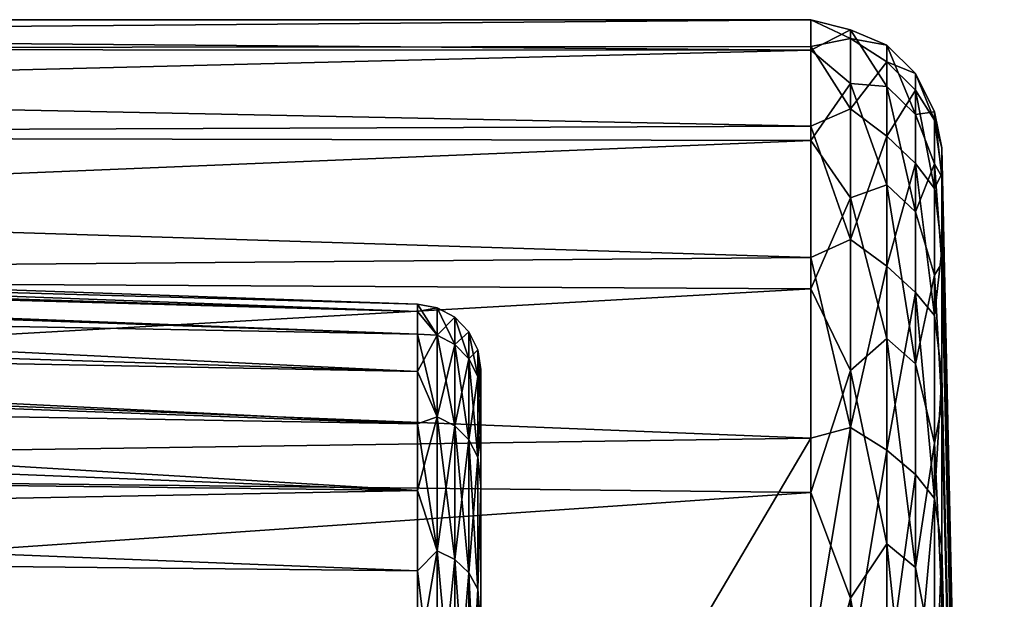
# Model space of a CAD drawing. Header units: millimetres. Extents: x -223 to 138, y -45 to 391.
# Tile 363 of 364: x 130.58 to 138.1, y 18.32 to 22.75. Entities that reach past the tile are written whole.
import ezdxf

# ---------------------------------------------------------------- set-up
doc = ezdxf.new("R2010")
doc.units = ezdxf.units.MM
doc.header["$LTSCALE"] = 65.185185
for name, color, linetype in [('453', 7, 'CONTINUOUS'), ('454', 7, 'CONTINUOUS'), ('457', 7, 'CONTINUOUS'), ('458', 7, 'CONTINUOUS'), ('461', 7, 'CONTINUOUS'), ('462', 7, 'CONTINUOUS'), ('464', 7, 'CONTINUOUS'), ('490', 7, 'CONTINUOUS'), ('491', 7, 'CONTINUOUS'), ('522', 7, 'CONTINUOUS')]:
    doc.layers.add(name, color=color, linetype=linetype)

msp = doc.modelspace()

# ---------------------------------------------------------------- linework, layer by layer
at = {"layer": '453', "color": 7, "linetype": 'CONTINUOUS', "true_color": 0xaaaaaa}
for points in [[(108.1, 22.75), (108.1, 22.5184, 3.2376), (136.6217, 22.75, 0), (108.1, 22.75)], [(136.6217, 22.75, 0), (108.1, 22.5184, 3.2376), (136.6217, 22.5457, 3.0417), (136.6217, 22.75, 0)], [(136.6217, 22.5457, 3.0417), (108.1, 22.5184, 3.2376), (136.6217, 21.9367, 6.0287), (136.6217, 22.5457, 3.0417)], [(108.1, 22.5184, 3.2376), (108.1, 21.8285, 6.4093), (136.6217, 21.9367, 6.0287), (108.1, 22.5184, 3.2376)], [(136.6217, 21.9367, 6.0287), (108.1, 21.8285, 6.4093), (136.6217, 20.9337, 8.9076), (136.6217, 21.9367, 6.0287)], [(108.1, 21.8285, 6.4093), (108.1, 20.6941, 9.4508), (136.6217, 20.9337, 8.9076), (108.1, 21.8285, 6.4093)], [(136.6217, 20.9337, 8.9076), (108.1, 20.6941, 9.4508), (136.6217, 19.5548, 11.6264), (136.6217, 20.9337, 8.9076)], [(108.1, 20.6941, 9.4508), (108.1, 19.1385, 12.2996), (136.6217, 19.5548, 11.6264), (108.1, 20.6941, 9.4508)], [(108.1, 19.1385, 12.2996), (135.6, 17.8247, 14.1365), (136.6217, 19.5548, 11.6264), (108.1, 19.1385, 12.2996)], [(135.6, 17.8247, 14.1365), (136.6217, 17.8247, 14.1365), (136.6217, 19.5548, 11.6264), (135.6, 17.8247, 14.1365)], [(108.1, 17.1934, 14.898), (135.6, 17.8247, 14.1365), (108.1, 19.1385, 12.2996), (108.1, 17.1934, 14.898)]]:
    msp.add_3dface(points, dxfattribs=at)
at = {"layer": '454', "color": 7, "linetype": 'CONTINUOUS', "true_color": 0xaaaaaa}
for points in [[(137.6215, 21.772, 0), (137.6215, 21.5765, 2.9109), (138.1, 0, 0), (137.6215, 21.772, 0)], [(137.6215, 21.5765, 2.9109), (137.6215, 20.9936, 5.7696), (138.1, 0, 0), (137.6215, 21.5765, 2.9109)], [(137.6215, 20.9936, 5.7696), (137.6215, 20.0337, 8.5246), (138.1, 0, 0), (137.6215, 20.9936, 5.7696)], [(137.6215, 20.0337, 8.5246), (137.6215, 18.7141, 11.1266), (138.1, 0, 0), (137.6215, 20.0337, 8.5246)], [(137.6215, 18.7141, 11.1266), (137.6215, 17.0585, 13.5288), (138.1, 0, 0), (137.6215, 18.7141, 11.1266)]]:
    msp.add_3dface(points, dxfattribs=at)
at = {"layer": '457', "color": 7, "linetype": 'CONTINUOUS', "true_color": 0xaaaaaa}
for points in [[(134.1, 19.8567, 2.9791), (134.1, 20.079, 0), (134.1, 8.6164, 1.656), (134.1, 19.8567, 2.9791)], [(134.1, 20.079, 0), (134.1, 19.8567, -2.9791), (134.1, 8.6349, -1.5567), (134.1, 20.079, 0)], [(134.1, 8.6164, 1.656), (134.1, 20.079, 0), (134.1, 8.774, 0.0505), (134.1, 8.6164, 1.656)], [(134.1, 8.774, 0.0505), (134.1, 20.079, 0), (134.1, 8.6349, -1.5567), (134.1, 8.774, 0.0505)], [(134.1, 19.5785, 4.4551), (134.1, 19.8567, 2.9791), (134.1, 8.1676, 3.2056), (134.1, 19.5785, 4.4551)], [(134.1, 8.1676, 3.2056), (134.1, 19.8567, 2.9791), (134.1, 8.6164, 1.656), (134.1, 8.1676, 3.2056)], [(134.1, 19.8567, -2.9791), (134.1, 19.5785, -4.4551), (134.1, 8.2039, -3.1114), (134.1, 19.8567, -2.9791)], [(134.1, 8.6349, -1.5567), (134.1, 19.8567, -2.9791), (134.1, 8.2039, -3.1114), (134.1, 8.6349, -1.5567)], [(134.1, 19.1903, 5.9074), (134.1, 19.5785, 4.4551), (134.1, 7.4426, 4.6468), (134.1, 19.1903, 5.9074)], [(134.1, 7.4426, 4.6468), (134.1, 19.5785, 4.4551), (134.1, 8.1676, 3.2056), (134.1, 7.4426, 4.6468)], [(134.1, 19.5785, -4.4551), (134.1, 19.1903, -5.9074), (134.1, 7.4957, -4.5607), (134.1, 19.5785, -4.4551)], [(134.1, 8.2039, -3.1114), (134.1, 19.5785, -4.4551), (134.1, 7.4957, -4.5607), (134.1, 8.2039, -3.1114)], [(134.1, 18.0951, 8.7023), (134.1, 19.1903, 5.9074), (134.1, 2.3925, 8.4416), (134.1, 18.0951, 8.7023)], [(134.1, 2.3925, 8.4416), (134.1, 19.1903, 5.9074), (134.1, 3.8976, 7.8609), (134.1, 2.3925, 8.4416)], [(134.1, 3.8976, 7.8609), (134.1, 19.1903, 5.9074), (134.1, 5.271, 7.0144), (134.1, 3.8976, 7.8609)], [(134.1, 5.271, 7.0144), (134.1, 19.1903, 5.9074), (134.1, 6.4661, 5.9308), (134.1, 5.271, 7.0144)], [(134.1, 6.4661, 5.9308), (134.1, 19.1903, 5.9074), (134.1, 7.4426, 4.6468), (134.1, 6.4661, 5.9308)], [(134.1, 19.1903, -5.9074), (134.1, 18.0951, -8.7023), (134.1, 5.3511, -6.9535), (134.1, 19.1903, -5.9074)], [(134.1, 7.4957, -4.5607), (134.1, 19.1903, -5.9074), (134.1, 6.5341, -5.8558), (134.1, 7.4957, -4.5607)], [(134.1, 6.5341, -5.8558), (134.1, 19.1903, -5.9074), (134.1, 5.3511, -6.9535), (134.1, 6.5341, -5.8558)]]:
    msp.add_3dface(points, dxfattribs=at)
at = {"layer": '458', "color": 7, "linetype": 'CONTINUOUS', "true_color": 0xaaaaaa}
for points in [[(133.6174, 20.5787, 0), (133.6174, 20.5211, 1.5378), (111.529, 21.35), (133.6174, 20.5787, 0)], [(111.529, 21.35), (133.6174, 20.5211, 1.5378), (111.529, 21.1327, 3.0383), (111.529, 21.35)], [(133.6174, 20.3488, 3.0671), (133.6174, 20.0627, 4.5792), (111.529, 21.1327, 3.0383), (133.6174, 20.3488, 3.0671)], [(111.529, 21.1327, 3.0383), (133.6174, 20.0627, 4.5792), (111.529, 20.4852, 6.0149), (111.529, 21.1327, 3.0383)], [(133.6174, 20.5211, 1.5378), (133.6174, 20.3488, 3.0671), (111.529, 21.1327, 3.0383), (133.6174, 20.5211, 1.5378)], [(133.6174, 19.6644, 6.0657), (133.6174, 19.1561, 7.5182), (111.529, 20.4852, 6.0149), (133.6174, 19.6644, 6.0657)], [(111.529, 20.4852, 6.0149), (133.6174, 19.1561, 7.5182), (111.529, 19.4206, 8.8691), (111.529, 20.4852, 6.0149)], [(133.6174, 20.0627, 4.5792), (133.6174, 19.6644, 6.0657), (111.529, 20.4852, 6.0149), (133.6174, 20.0627, 4.5792)], [(133.6174, 18.5407, 8.9287), (133.6174, 17.8216, 10.2893), (111.529, 19.4206, 8.8691), (133.6174, 18.5407, 8.9287)], [(111.529, 19.4206, 8.8691), (133.6174, 17.8216, 10.2893), (111.529, 17.9607, 11.5428), (111.529, 19.4206, 8.8691)], [(133.6174, 19.1561, 7.5182), (133.6174, 18.5407, 8.9287), (111.529, 19.4206, 8.8691), (133.6174, 19.1561, 7.5182)]]:
    msp.add_3dface(points, dxfattribs=at)
at = {"layer": '461', "color": 7, "linetype": 'CONTINUOUS', "true_color": 0xaaaaaa}
for points in [[(108.1, 22.75), (136.6217, 22.75, 0), (136.6217, 22.5184, -3.2377), (108.1, 22.75)], [(109.5689, 22.5309, -3.1501), (108.1, 22.75), (136.6217, 22.5184, -3.2377), (109.5689, 22.5309, -3.1501)], [(111.0034, 21.8814, -6.2264), (109.5689, 22.5309, -3.1501), (136.6217, 22.5184, -3.2377), (111.0034, 21.8814, -6.2264)], [(136.6217, 21.8285, -6.4094), (111.0034, 21.8814, -6.2264), (136.6217, 22.5184, -3.2377), (136.6217, 21.8285, -6.4094)], [(112.3716, 20.8242, -9.1605), (111.0034, 21.8814, -6.2264), (136.6217, 21.8285, -6.4094), (112.3716, 20.8242, -9.1605)], [(136.6217, 20.6941, -9.4507), (112.3716, 20.8242, -9.1605), (136.6217, 21.8285, -6.4094), (136.6217, 20.6941, -9.4507)], [(113.6455, 19.3942, -11.8923), (112.3716, 20.8242, -9.1605), (136.6217, 20.6941, -9.4507), (113.6455, 19.3942, -11.8923)], [(136.6217, 19.1385, -12.2996), (113.6455, 19.3942, -11.8923), (136.6217, 20.6941, -9.4507), (136.6217, 19.1385, -12.2996)], [(114.8023, 17.6345, -14.3732), (113.6455, 19.3942, -11.8923), (136.6217, 19.1385, -12.2996), (114.8023, 17.6345, -14.3732)], [(136.6217, 17.1933, -14.8981), (114.8023, 17.6345, -14.3732), (136.6217, 19.1385, -12.2996), (136.6217, 17.1933, -14.8981)]]:
    msp.add_3dface(points, dxfattribs=at)
at = {"layer": '462', "color": 7, "linetype": 'CONTINUOUS', "true_color": 0xaaaaaa}
for points in [[(137.6215, 21.772, 0), (138.1, 0, 0), (137.6215, 21.5504, -3.0985), (137.6215, 21.772, 0)], [(137.6215, 21.5504, -3.0985), (138.1, 0, 0), (137.6215, 20.8901, -6.1339), (137.6215, 21.5504, -3.0985)], [(137.6215, 20.8901, -6.1339), (138.1, 0, 0), (137.6215, 19.8045, -9.0444), (137.6215, 20.8901, -6.1339)], [(137.6215, 19.8045, -9.0444), (138.1, 0, 0), (137.6215, 18.3157, -11.7708), (137.6215, 19.8045, -9.0444)]]:
    msp.add_3dface(points, dxfattribs=at)
at = {"layer": '464', "color": 7, "linetype": 'CONTINUOUS', "true_color": 0xaaaaaa}
for points in [[(133.6174, 20.5787, 0), (111.529, 21.35), (111.529, 21.2035, -2.4967), (133.6174, 20.5787, 0)], [(133.6174, 20.5787, 0), (111.529, 21.2035, -2.4967), (133.6174, 20.5211, -1.5378), (133.6174, 20.5787, 0)], [(111.529, 21.2035, -2.4967), (111.529, 20.7661, -4.9592), (133.6174, 20.3488, -3.0671), (111.529, 21.2035, -2.4967)], [(133.6174, 20.5211, -1.5378), (111.529, 21.2035, -2.4967), (133.6174, 20.3488, -3.0671), (133.6174, 20.5211, -1.5378)], [(111.529, 20.7661, -4.9592), (111.529, 20.0436, -7.3535), (133.6174, 19.6644, -6.0657), (111.529, 20.7661, -4.9592)], [(133.6174, 20.3488, -3.0671), (111.529, 20.7661, -4.9592), (133.6174, 20.0627, -4.5792), (133.6174, 20.3488, -3.0671)], [(133.6174, 20.0627, -4.5792), (111.529, 20.7661, -4.9592), (133.6174, 19.6644, -6.0657), (133.6174, 20.0627, -4.5792)], [(133.6174, 19.6644, -6.0657), (111.529, 20.0436, -7.3535), (133.6174, 19.1561, -7.5182), (133.6174, 19.6644, -6.0657)], [(133.6174, 19.1561, -7.5182), (111.529, 20.0436, -7.3535), (112.8114, 18.7572, -10.1035), (133.6174, 19.1561, -7.5182)], [(133.6174, 18.5407, -8.9287), (133.6174, 19.1561, -7.5182), (112.8114, 18.7572, -10.1035), (133.6174, 18.5407, -8.9287)], [(133.6174, 17.8216, -10.2893), (133.6174, 18.5407, -8.9287), (112.8114, 18.7572, -10.1035), (133.6174, 17.8216, -10.2893)], [(113.9809, 17.1208, -12.6115), (133.6174, 17.8216, -10.2893), (112.8114, 18.7572, -10.1035), (113.9809, 17.1208, -12.6115)]]:
    msp.add_3dface(points, dxfattribs=at)
at = {"layer": '490', "color": 7, "linetype": 'CONTINUOUS', "true_color": 0xaaaaaa}
for points in [[(133.6174, 20.5211, 1.5378), (133.6174, 20.5787, 0), (133.7673, 20.341, 2.9246), (133.6174, 20.5211, 1.5378)], [(133.7673, 20.341, 2.9246), (133.6174, 20.5787, 0), (133.7673, 20.5501, 0), (133.7673, 20.341, 2.9246)], [(133.7673, 20.341, 2.9246), (133.7673, 20.5501, 0), (133.9021, 20.269, 2.9142), (133.7673, 20.341, 2.9246)], [(133.9021, 20.269, 2.9142), (133.7673, 20.5501, 0), (133.9021, 20.4774, 0), (133.9021, 20.269, 2.9142)], [(133.6174, 20.3488, 3.0671), (133.6174, 20.5211, 1.5378), (133.7673, 20.341, 2.9246), (133.6174, 20.3488, 3.0671)], [(133.9021, 20.269, 2.9142), (133.9021, 20.4774, 0), (134.0085, 20.16, 2.8986), (133.9021, 20.269, 2.9142)], [(134.0085, 20.16, 2.8986), (133.9021, 20.4774, 0), (134.0085, 20.3673, 0), (134.0085, 20.16, 2.8986)], [(133.6174, 20.0627, 4.5792), (133.6174, 20.3488, 3.0671), (133.7673, 19.7177, 5.7896), (133.6174, 20.0627, 4.5792)], [(133.7673, 19.7177, 5.7896), (133.6174, 20.3488, 3.0671), (133.7673, 20.341, 2.9246), (133.7673, 19.7177, 5.7896)], [(133.7673, 19.7177, 5.7896), (133.7673, 20.341, 2.9246), (133.9021, 19.6479, 5.7692), (133.7673, 19.7177, 5.7896)], [(133.9021, 19.6479, 5.7692), (133.7673, 20.341, 2.9246), (133.9021, 20.269, 2.9142), (133.9021, 19.6479, 5.7692)], [(134.0085, 20.16, 2.8986), (134.0085, 20.3673, 0), (134.0766, 20.0242, 2.879), (134.0085, 20.16, 2.8986)], [(134.0766, 20.0242, 2.879), (134.0085, 20.3673, 0), (134.0766, 20.2301, 0), (134.0766, 20.0242, 2.879)], [(133.9021, 19.6479, 5.7692), (133.9021, 20.269, 2.9142), (134.0085, 19.5423, 5.7381), (133.9021, 19.6479, 5.7692)], [(134.0085, 19.5423, 5.7381), (133.9021, 20.269, 2.9142), (134.0085, 20.16, 2.8986), (134.0085, 19.5423, 5.7381)], [(134.1, 20.079, 0), (134.1, 19.8567, 2.9791), (134.0766, 20.2301, 0), (134.1, 20.079, 0)], [(134.1, 19.8567, 2.9791), (134.0766, 20.0242, 2.879), (134.0766, 20.2301, 0), (134.1, 19.8567, 2.9791)], [(134.0085, 19.5423, 5.7381), (134.0085, 20.16, 2.8986), (134.0766, 19.4107, 5.6995), (134.0085, 19.5423, 5.7381)], [(134.0766, 19.4107, 5.6995), (134.0085, 20.16, 2.8986), (134.0766, 20.0242, 2.879), (134.0766, 19.4107, 5.6995)], [(133.6174, 19.6644, 6.0657), (133.6174, 20.0627, 4.5792), (133.7673, 19.7177, 5.7896), (133.6174, 19.6644, 6.0657)], [(134.1, 19.8567, 2.9791), (134.1, 19.5785, 4.4551), (134.0766, 20.0242, 2.879), (134.1, 19.8567, 2.9791)], [(134.1, 19.5785, 4.4551), (134.0766, 19.4107, 5.6995), (134.0766, 20.0242, 2.879), (134.1, 19.5785, 4.4551)], [(133.7673, 18.6931, 8.5368), (133.6174, 19.6644, 6.0657), (133.7673, 19.7177, 5.7896), (133.7673, 18.6931, 8.5368)], [(133.7673, 18.6931, 8.5368), (133.7673, 19.7177, 5.7896), (133.9021, 18.6269, 8.5066), (133.7673, 18.6931, 8.5368)], [(133.9021, 18.6269, 8.5066), (133.7673, 19.7177, 5.7896), (133.9021, 19.6479, 5.7692), (133.9021, 18.6269, 8.5066)], [(133.6174, 19.1561, 7.5182), (133.6174, 19.6644, 6.0657), (133.7673, 18.6931, 8.5368), (133.6174, 19.1561, 7.5182)], [(133.9021, 18.6269, 8.5066), (133.9021, 19.6479, 5.7692), (134.0085, 18.5267, 8.4609), (133.9021, 18.6269, 8.5066)], [(134.0085, 18.5267, 8.4609), (133.9021, 19.6479, 5.7692), (134.0085, 19.5423, 5.7381), (134.0085, 18.5267, 8.4609)], [(134.1, 19.5785, 4.4551), (134.1, 19.1903, 5.9074), (134.0766, 19.4107, 5.6995), (134.1, 19.5785, 4.4551)], [(134.0085, 18.5267, 8.4609), (134.0085, 19.5423, 5.7381), (134.0766, 18.402, 8.4039), (134.0085, 18.5267, 8.4609)], [(134.0766, 18.402, 8.4039), (134.0085, 19.5423, 5.7381), (134.0766, 19.4107, 5.6995), (134.0766, 18.402, 8.4039)], [(134.1, 19.1903, 5.9074), (134.0766, 18.402, 8.4039), (134.0766, 19.4107, 5.6995), (134.1, 19.1903, 5.9074)], [(134.1, 19.1903, 5.9074), (134.1, 18.0951, 8.7023), (134.0766, 18.402, 8.4039), (134.1, 19.1903, 5.9074)], [(133.6174, 18.5407, 8.9287), (133.6174, 19.1561, 7.5182), (133.7673, 18.6931, 8.5368), (133.6174, 18.5407, 8.9287)], [(133.7673, 17.2879, 11.1102), (133.6174, 18.5407, 8.9287), (133.7673, 18.6931, 8.5368), (133.7673, 17.2879, 11.1102)], [(133.7673, 17.2879, 11.1102), (133.7673, 18.6931, 8.5368), (133.9021, 17.2267, 11.0709), (133.7673, 17.2879, 11.1102)], [(133.9021, 17.2267, 11.0709), (133.7673, 18.6931, 8.5368), (133.9021, 18.6269, 8.5066), (133.9021, 17.2267, 11.0709)], [(133.9021, 17.2267, 11.0709), (133.9021, 18.6269, 8.5066), (134.0085, 17.1341, 11.0114), (133.9021, 17.2267, 11.0709)], [(134.0085, 17.1341, 11.0114), (133.9021, 18.6269, 8.5066), (134.0085, 18.5267, 8.4609), (134.0085, 17.1341, 11.0114)], [(133.6174, 17.8216, 10.2893), (133.6174, 18.5407, 8.9287), (133.7673, 17.2879, 11.1102), (133.6174, 17.8216, 10.2893)], [(134.0085, 17.1341, 11.0114), (134.0085, 18.5267, 8.4609), (134.0766, 17.0187, 10.9372), (134.0085, 17.1341, 11.0114)], [(134.0766, 17.0187, 10.9372), (134.0085, 18.5267, 8.4609), (134.0766, 18.402, 8.4039), (134.0766, 17.0187, 10.9372)], [(134.1, 18.0951, 8.7023), (134.1, 17.394, 10.0306), (134.0766, 18.402, 8.4039), (134.1, 18.0951, 8.7023)], [(134.1, 17.394, 10.0306), (134.0766, 17.0187, 10.9372), (134.0766, 18.402, 8.4039), (134.1, 17.394, 10.0306)]]:
    msp.add_3dface(points, dxfattribs=at)
at = {"layer": '491', "color": 7, "linetype": 'CONTINUOUS', "true_color": 0xaaaaaa}
for points in [[(133.6174, 20.5787, 0), (133.6174, 20.5211, -1.5378), (133.7673, 20.5501, 0), (133.6174, 20.5787, 0)], [(133.7673, 20.5501, 0), (133.6174, 20.5211, -1.5378), (133.7673, 20.341, -2.9246), (133.7673, 20.5501, 0)], [(133.9021, 20.4774, 0), (133.7673, 20.5501, 0), (133.7673, 20.341, -2.9246), (133.9021, 20.4774, 0)], [(133.6174, 20.5211, -1.5378), (133.6174, 20.3488, -3.0671), (133.7673, 20.341, -2.9246), (133.6174, 20.5211, -1.5378)], [(133.9021, 20.4774, 0), (133.7673, 20.341, -2.9246), (133.9021, 20.269, -2.9142), (133.9021, 20.4774, 0)], [(134.0085, 20.3673, 0), (133.9021, 20.4774, 0), (133.9021, 20.269, -2.9142), (134.0085, 20.3673, 0)], [(133.6174, 20.3488, -3.0671), (133.6174, 20.0627, -4.5792), (133.7673, 20.341, -2.9246), (133.6174, 20.3488, -3.0671)], [(133.7673, 20.341, -2.9246), (133.6174, 20.0627, -4.5792), (133.7673, 19.7177, -5.7896), (133.7673, 20.341, -2.9246)], [(133.7673, 20.341, -2.9246), (133.7673, 19.7177, -5.7896), (133.9021, 20.269, -2.9142), (133.7673, 20.341, -2.9246)], [(134.0085, 20.3673, 0), (133.9021, 20.269, -2.9142), (134.0085, 20.16, -2.8986), (134.0085, 20.3673, 0)], [(134.0766, 20.2301, 0), (134.0085, 20.3673, 0), (134.0085, 20.16, -2.8986), (134.0766, 20.2301, 0)], [(133.9021, 20.269, -2.9142), (133.7673, 19.7177, -5.7896), (133.9021, 19.6479, -5.7692), (133.9021, 20.269, -2.9142)], [(133.9021, 20.269, -2.9142), (133.9021, 19.6479, -5.7692), (134.0085, 20.16, -2.8986), (133.9021, 20.269, -2.9142)], [(134.0766, 20.2301, 0), (134.0085, 20.16, -2.8986), (134.0766, 20.0242, -2.879), (134.0766, 20.2301, 0)], [(134.1, 20.079, 0), (134.0766, 20.2301, 0), (134.0766, 20.0242, -2.879), (134.1, 20.079, 0)], [(134.0085, 20.16, -2.8986), (133.9021, 19.6479, -5.7692), (134.0085, 19.5423, -5.7381), (134.0085, 20.16, -2.8986)], [(134.0085, 20.16, -2.8986), (134.0085, 19.5423, -5.7381), (134.0766, 20.0242, -2.879), (134.0085, 20.16, -2.8986)], [(133.6174, 20.0627, -4.5792), (133.6174, 19.6644, -6.0657), (133.7673, 19.7177, -5.7896), (133.6174, 20.0627, -4.5792)], [(134.0766, 20.0242, -2.879), (134.0085, 19.5423, -5.7381), (134.0766, 19.4107, -5.6995), (134.0766, 20.0242, -2.879)], [(134.1, 19.8567, -2.9791), (134.1, 20.079, 0), (134.0766, 20.0242, -2.879), (134.1, 19.8567, -2.9791)], [(134.1, 19.8567, -2.9791), (134.0766, 20.0242, -2.879), (134.0766, 19.4107, -5.6995), (134.1, 19.8567, -2.9791)], [(134.1, 19.5785, -4.4551), (134.1, 19.8567, -2.9791), (134.0766, 19.4107, -5.6995), (134.1, 19.5785, -4.4551)], [(133.6174, 19.6644, -6.0657), (133.6174, 19.1561, -7.5182), (133.7673, 19.7177, -5.7896), (133.6174, 19.6644, -6.0657)], [(133.7673, 19.7177, -5.7896), (133.6174, 19.1561, -7.5182), (133.7673, 18.6931, -8.5368), (133.7673, 19.7177, -5.7896)], [(133.7673, 19.7177, -5.7896), (133.7673, 18.6931, -8.5368), (133.9021, 19.6479, -5.7692), (133.7673, 19.7177, -5.7896)], [(133.9021, 19.6479, -5.7692), (133.7673, 18.6931, -8.5368), (133.9021, 18.6269, -8.5066), (133.9021, 19.6479, -5.7692)], [(133.9021, 19.6479, -5.7692), (133.9021, 18.6269, -8.5066), (134.0085, 19.5423, -5.7381), (133.9021, 19.6479, -5.7692)], [(134.1, 19.1903, -5.9074), (134.1, 19.5785, -4.4551), (134.0766, 19.4107, -5.6995), (134.1, 19.1903, -5.9074)], [(134.0085, 19.5423, -5.7381), (133.9021, 18.6269, -8.5066), (134.0085, 18.5267, -8.4609), (134.0085, 19.5423, -5.7381)], [(134.0085, 19.5423, -5.7381), (134.0085, 18.5267, -8.4609), (134.0766, 19.4107, -5.6995), (134.0085, 19.5423, -5.7381)], [(134.0766, 19.4107, -5.6995), (134.0085, 18.5267, -8.4609), (134.0766, 18.402, -8.4039), (134.0766, 19.4107, -5.6995)], [(134.1, 19.1903, -5.9074), (134.0766, 19.4107, -5.6995), (134.0766, 18.402, -8.4039), (134.1, 19.1903, -5.9074)], [(134.1, 18.0951, -8.7023), (134.1, 19.1903, -5.9074), (134.0766, 18.402, -8.4039), (134.1, 18.0951, -8.7023)], [(133.6174, 19.1561, -7.5182), (133.6174, 18.5407, -8.9287), (133.7673, 18.6931, -8.5368), (133.6174, 19.1561, -7.5182)], [(133.6174, 18.5407, -8.9287), (133.6174, 17.8216, -10.2893), (133.7673, 18.6931, -8.5368), (133.6174, 18.5407, -8.9287)], [(133.7673, 18.6931, -8.5368), (133.6174, 17.8216, -10.2893), (133.7673, 17.2879, -11.1102), (133.7673, 18.6931, -8.5368)], [(133.7673, 18.6931, -8.5368), (133.7673, 17.2879, -11.1102), (133.9021, 18.6269, -8.5066), (133.7673, 18.6931, -8.5368)], [(133.9021, 18.6269, -8.5066), (133.7673, 17.2879, -11.1102), (133.9021, 17.2267, -11.0709), (133.9021, 18.6269, -8.5066)], [(133.9021, 18.6269, -8.5066), (133.9021, 17.2267, -11.0709), (134.0085, 18.5267, -8.4609), (133.9021, 18.6269, -8.5066)], [(134.0085, 18.5267, -8.4609), (133.9021, 17.2267, -11.0709), (134.0085, 17.1341, -11.0114), (134.0085, 18.5267, -8.4609)], [(134.0085, 18.5267, -8.4609), (134.0085, 17.1341, -11.0114), (134.0766, 18.402, -8.4039), (134.0085, 18.5267, -8.4609)], [(134.0766, 18.402, -8.4039), (134.0085, 17.1341, -11.0114), (134.0766, 17.0187, -10.9372), (134.0766, 18.402, -8.4039)], [(134.1, 18.0951, -8.7023), (134.0766, 18.402, -8.4039), (134.0766, 17.0187, -10.9372), (134.1, 18.0951, -8.7023)]]:
    msp.add_3dface(points, dxfattribs=at)
at = {"layer": '522', "color": 7, "linetype": 'CONTINUOUS', "true_color": 0xaaaaaa}
for points in [[(136.6217, 22.75, 0), (136.6217, 22.5457, 3.0417), (136.9257, 22.6065, 2.0881), (136.6217, 22.75, 0)], [(136.6217, 22.5184, -3.2377), (136.6217, 22.75, 0), (136.9257, 22.6714, -1.1912), (136.6217, 22.5184, -3.2377)], [(136.9257, 22.6714, -1.1912), (136.6217, 22.75, 0), (136.9257, 22.6065, 2.0881), (136.9257, 22.6714, -1.1912)], [(136.9257, 22.2632, -4.4456), (136.6217, 22.5184, -3.2377), (136.9257, 22.6714, -1.1912), (136.9257, 22.2632, -4.4456)], [(136.9257, 22.2632, -4.4456), (136.9257, 22.6714, -1.1912), (137.2019, 22.2393, -3.8171), (136.9257, 22.2632, -4.4456)], [(136.9257, 22.6714, -1.1912), (136.9257, 22.6065, 2.0881), (137.2019, 22.5544, -0.6745), (136.9257, 22.6714, -1.1912)], [(137.2019, 22.2393, -3.8171), (136.9257, 22.6714, -1.1912), (137.2019, 22.5544, -0.6745), (137.2019, 22.2393, -3.8171)], [(136.9257, 22.6065, 2.0881), (136.6217, 22.5457, 3.0417), (136.9257, 22.0696, 5.3239), (136.9257, 22.6065, 2.0881)], [(136.9257, 22.6065, 2.0881), (136.9257, 22.0696, 5.3239), (137.2019, 22.4277, 2.4812), (136.9257, 22.6065, 2.0881)], [(137.2019, 22.5544, -0.6745), (136.9257, 22.6065, 2.0881), (137.2019, 22.4277, 2.4812), (137.2019, 22.5544, -0.6745)], [(136.6217, 22.5457, 3.0417), (136.6217, 21.9367, 6.0287), (136.9257, 22.0696, 5.3239), (136.6217, 22.5457, 3.0417)], [(136.6217, 21.8285, -6.4094), (136.6217, 22.5184, -3.2377), (136.9257, 22.2632, -4.4456), (136.6217, 21.8285, -6.4094)], [(137.2019, 22.2393, -3.8171), (137.2019, 22.5544, -0.6745), (137.4227, 22.0266, -3.7806), (137.2019, 22.2393, -3.8171)], [(137.2019, 22.5544, -0.6745), (137.2019, 22.4277, 2.4812), (137.4227, 22.3387, -0.6681), (137.2019, 22.5544, -0.6745)], [(137.4227, 22.0266, -3.7806), (137.2019, 22.5544, -0.6745), (137.4227, 22.3387, -0.6681), (137.4227, 22.0266, -3.7806)], [(137.2019, 22.4277, 2.4812), (136.9257, 22.0696, 5.3239), (137.2019, 21.8616, 5.5883), (137.2019, 22.4277, 2.4812)], [(137.2019, 22.4277, 2.4812), (137.2019, 21.8616, 5.5883), (137.4227, 22.2131, 2.4575), (137.2019, 22.4277, 2.4812)], [(137.4227, 22.3387, -0.6681), (137.2019, 22.4277, 2.4812), (137.4227, 22.2131, 2.4575), (137.4227, 22.3387, -0.6681)], [(137.4227, 22.0266, -3.7806), (137.4227, 22.3387, -0.6681), (137.5672, 22.0453, -1.1583), (137.4227, 22.0266, -3.7806)], [(137.4227, 22.3387, -0.6681), (137.4227, 22.2131, 2.4575), (137.5672, 21.9821, 2.0305), (137.4227, 22.3387, -0.6681)], [(137.5672, 22.0453, -1.1583), (137.4227, 22.3387, -0.6681), (137.5672, 21.9821, 2.0305), (137.5672, 22.0453, -1.1583)], [(136.9257, 21.3902, -7.6073), (136.6217, 21.8285, -6.4094), (136.9257, 22.2632, -4.4456), (136.9257, 21.3902, -7.6073)], [(136.9257, 21.3902, -7.6073), (136.9257, 22.2632, -4.4456), (137.2019, 21.4885, -6.8848), (136.9257, 21.3902, -7.6073)], [(137.2019, 21.4885, -6.8848), (136.9257, 22.2632, -4.4456), (137.2019, 22.2393, -3.8171), (137.2019, 21.4885, -6.8848)], [(137.2019, 21.4885, -6.8848), (137.2019, 22.2393, -3.8171), (137.4227, 21.2829, -6.819), (137.2019, 21.4885, -6.8848)], [(137.4227, 21.2829, -6.819), (137.2019, 22.2393, -3.8171), (137.4227, 22.0266, -3.7806), (137.4227, 21.2829, -6.819)], [(137.4227, 22.2131, 2.4575), (137.2019, 21.8616, 5.5883), (137.4227, 21.6524, 5.5349), (137.4227, 22.2131, 2.4575)], [(137.4227, 22.2131, 2.4575), (137.4227, 21.6524, 5.5349), (137.5672, 21.4601, 5.1768), (137.4227, 22.2131, 2.4575)], [(137.5672, 21.9821, 2.0305), (137.4227, 22.2131, 2.4575), (137.5672, 21.4601, 5.1768), (137.5672, 21.9821, 2.0305)], [(136.9257, 22.0696, 5.3239), (136.6217, 21.9367, 6.0287), (136.9257, 21.0721, 8.4485), (136.9257, 22.0696, 5.3239)], [(136.9257, 22.0696, 5.3239), (136.9257, 21.0721, 8.4485), (137.2019, 21.8616, 5.5883), (136.9257, 22.0696, 5.3239)], [(137.5672, 21.6483, -4.3228), (137.4227, 22.0266, -3.7806), (137.5672, 22.0453, -1.1583), (137.5672, 21.6483, -4.3228)], [(137.6215, 21.772, 0), (137.6215, 21.5504, -3.0985), (137.5672, 22.0453, -1.1583), (137.6215, 21.772, 0)], [(137.6215, 21.772, 0), (137.5672, 22.0453, -1.1583), (137.5672, 21.9821, 2.0305), (137.6215, 21.772, 0)], [(137.6215, 21.5504, -3.0985), (137.5672, 21.6483, -4.3228), (137.5672, 22.0453, -1.1583), (137.6215, 21.5504, -3.0985)], [(137.4227, 21.2829, -6.819), (137.4227, 22.0266, -3.7806), (137.5672, 21.6483, -4.3228), (137.4227, 21.2829, -6.819)], [(137.6215, 21.5765, 2.9109), (137.6215, 21.772, 0), (137.5672, 21.9821, 2.0305), (137.6215, 21.5765, 2.9109)], [(137.6215, 21.5765, 2.9109), (137.5672, 21.9821, 2.0305), (137.5672, 21.4601, 5.1768), (137.6215, 21.5765, 2.9109)], [(136.6217, 21.9367, 6.0287), (136.6217, 20.9337, 8.9076), (136.9257, 21.0721, 8.4485), (136.6217, 21.9367, 6.0287)], [(136.6217, 20.6941, -9.4507), (136.6217, 21.8285, -6.4094), (136.9257, 21.3902, -7.6073), (136.6217, 20.6941, -9.4507)], [(137.2019, 21.8616, 5.5883), (136.9257, 21.0721, 8.4485), (137.2019, 20.8671, 8.586), (137.2019, 21.8616, 5.5883)], [(137.2019, 21.8616, 5.5883), (137.2019, 20.8671, 8.586), (137.4227, 21.6524, 5.5349), (137.2019, 21.8616, 5.5883)], [(137.4227, 21.6524, 5.5349), (137.2019, 20.8671, 8.586), (137.4227, 20.6675, 8.5039), (137.4227, 21.6524, 5.5349)], [(137.4227, 21.6524, 5.5349), (137.4227, 20.6675, 8.5039), (137.5672, 20.4902, 8.2151), (137.4227, 21.6524, 5.5349)], [(137.5672, 21.4601, 5.1768), (137.4227, 21.6524, 5.5349), (137.5672, 20.4902, 8.2151), (137.5672, 21.4601, 5.1768)], [(137.5672, 20.7995, -7.3972), (137.4227, 21.2829, -6.819), (137.5672, 21.6483, -4.3228), (137.5672, 20.7995, -7.3972)], [(137.6215, 21.5504, -3.0985), (137.6215, 20.8901, -6.1339), (137.5672, 21.6483, -4.3228), (137.6215, 21.5504, -3.0985)], [(137.6215, 20.8901, -6.1339), (137.5672, 20.7995, -7.3972), (137.5672, 21.6483, -4.3228), (137.6215, 20.8901, -6.1339)], [(137.6215, 20.9936, 5.7696), (137.6215, 21.5765, 2.9109), (137.5672, 21.4601, 5.1768), (137.6215, 20.9936, 5.7696)], [(137.2019, 20.3167, -9.8177), (136.9257, 21.3902, -7.6073), (137.2019, 21.4885, -6.8848), (137.2019, 20.3167, -9.8177)], [(137.2019, 20.3167, -9.8177), (137.2019, 21.4885, -6.8848), (137.4227, 20.1224, -9.7238), (137.2019, 20.3167, -9.8177)], [(137.4227, 20.1224, -9.7238), (137.2019, 21.4885, -6.8848), (137.4227, 21.2829, -6.819), (137.4227, 20.1224, -9.7238)], [(137.6215, 20.9936, 5.7696), (137.5672, 21.4601, 5.1768), (137.5672, 20.4902, 8.2151), (137.6215, 20.9936, 5.7696)], [(136.9257, 20.0708, -10.6102), (136.6217, 20.6941, -9.4507), (136.9257, 21.3902, -7.6073), (136.9257, 20.0708, -10.6102)], [(136.9257, 20.0708, -10.6102), (136.9257, 21.3902, -7.6073), (137.2019, 20.3167, -9.8177), (136.9257, 20.0708, -10.6102)], [(137.4227, 20.1224, -9.7238), (137.4227, 21.2829, -6.819), (137.5672, 20.7995, -7.3972), (137.4227, 20.1224, -9.7238)], [(136.9257, 21.0721, 8.4485), (136.6217, 20.9337, 8.9076), (136.9257, 19.6348, 11.3967), (136.9257, 21.0721, 8.4485)], [(136.9257, 21.0721, 8.4485), (136.9257, 19.6348, 11.3967), (137.2019, 20.8671, 8.586), (136.9257, 21.0721, 8.4485)], [(137.6215, 20.0337, 8.5246), (137.6215, 20.9936, 5.7696), (137.5672, 20.4902, 8.2151), (137.6215, 20.0337, 8.5246)], [(136.6217, 20.9337, 8.9076), (136.6217, 19.5548, 11.6264), (136.9257, 19.6348, 11.3967), (136.6217, 20.9337, 8.9076)], [(137.2019, 20.8671, 8.586), (136.9257, 19.6348, 11.3967), (137.2019, 19.4639, 11.4154), (137.2019, 20.8671, 8.586)], [(137.2019, 20.8671, 8.586), (137.2019, 19.4639, 11.4154), (137.4227, 20.6675, 8.5039), (137.2019, 20.8671, 8.586)], [(137.6215, 20.8901, -6.1339), (137.6215, 19.8045, -9.0444), (137.5672, 20.7995, -7.3972), (137.6215, 20.8901, -6.1339)], [(137.5672, 19.5165, -10.3171), (137.4227, 20.1224, -9.7238), (137.5672, 20.7995, -7.3972), (137.5672, 19.5165, -10.3171)], [(137.6215, 19.8045, -9.0444), (137.5672, 19.5165, -10.3171), (137.5672, 20.7995, -7.3972), (137.6215, 19.8045, -9.0444)], [(136.6217, 19.1385, -12.2996), (136.6217, 20.6941, -9.4507), (136.9257, 20.0708, -10.6102), (136.6217, 19.1385, -12.2996)], [(137.4227, 20.6675, 8.5039), (137.2019, 19.4639, 11.4154), (137.4227, 19.2777, 11.3062), (137.4227, 20.6675, 8.5039)], [(137.4227, 20.6675, 8.5039), (137.4227, 19.2777, 11.3062), (137.5672, 19.0926, 11.082), (137.4227, 20.6675, 8.5039)], [(137.5672, 20.4902, 8.2151), (137.4227, 20.6675, 8.5039), (137.5672, 19.0926, 11.082), (137.5672, 20.4902, 8.2151)], [(137.6215, 20.0337, 8.5246), (137.5672, 20.4902, 8.2151), (137.5672, 19.0926, 11.082), (137.6215, 20.0337, 8.5246)], [(137.2019, 18.7469, -12.5582), (136.9257, 20.0708, -10.6102), (137.2019, 20.3167, -9.8177), (137.2019, 18.7469, -12.5582)], [(137.2019, 18.7469, -12.5582), (137.2019, 20.3167, -9.8177), (137.4227, 18.5676, -12.4381), (137.2019, 18.7469, -12.5582)], [(137.4227, 18.5676, -12.4381), (137.2019, 20.3167, -9.8177), (137.4227, 20.1224, -9.7238), (137.4227, 18.5676, -12.4381)], [(137.4227, 18.5676, -12.4381), (137.4227, 20.1224, -9.7238), (137.5672, 19.5165, -10.3171), (137.4227, 18.5676, -12.4381)], [(136.9257, 18.3324, -13.3916), (136.6217, 19.1385, -12.2996), (136.9257, 20.0708, -10.6102), (136.9257, 18.3324, -13.3916)], [(136.9257, 18.3324, -13.3916), (136.9257, 20.0708, -10.6102), (137.2019, 18.7469, -12.5582), (136.9257, 18.3324, -13.3916)], [(137.6215, 18.7141, 11.1266), (137.6215, 20.0337, 8.5246), (137.5672, 19.0926, 11.082), (137.6215, 18.7141, 11.1266)], [(137.6215, 19.8045, -9.0444), (137.6215, 18.3157, -11.7708), (137.5672, 19.5165, -10.3171), (137.6215, 19.8045, -9.0444)], [(136.6217, 19.5548, 11.6264), (136.6217, 17.8247, 14.1365), (136.9257, 19.6348, 11.3967), (136.6217, 19.5548, 11.6264)], [(136.9257, 19.6348, 11.3967), (136.6217, 17.8247, 14.1365), (136.9257, 17.7877, 14.1071), (136.9257, 19.6348, 11.3967)], [(136.9257, 19.6348, 11.3967), (136.9257, 17.7877, 14.1071), (137.2019, 19.4639, 11.4154), (136.9257, 19.6348, 11.3967)], [(137.5672, 17.8261, -13.0217), (137.4227, 18.5676, -12.4381), (137.5672, 19.5165, -10.3171), (137.5672, 17.8261, -13.0217)], [(137.6215, 18.3157, -11.7708), (137.5672, 17.8261, -13.0217), (137.5672, 19.5165, -10.3171), (137.6215, 18.3157, -11.7708)], [(137.2019, 19.4639, 11.4154), (136.9257, 17.7877, 14.1071), (137.2019, 17.6794, 14.0213), (137.2019, 19.4639, 11.4154)], [(137.2019, 19.4639, 11.4154), (137.2019, 17.6794, 14.0213), (137.4227, 19.2777, 11.3062), (137.2019, 19.4639, 11.4154)], [(137.4227, 19.2777, 11.3062), (137.2019, 17.6794, 14.0213), (137.4227, 17.5103, 13.8871), (137.4227, 19.2777, 11.3062)], [(137.4227, 19.2777, 11.3062), (137.4227, 17.5103, 13.8871), (137.5672, 19.0926, 11.082), (137.4227, 19.2777, 11.3062)], [(136.6217, 17.1933, -14.8981), (136.6217, 19.1385, -12.2996), (136.9257, 18.3324, -13.3916), (136.6217, 17.1933, -14.8981)], [(137.5672, 19.0926, 11.082), (137.4227, 17.5103, 13.8871), (137.5672, 17.2964, 13.7175), (137.5672, 19.0926, 11.082)], [(137.6215, 18.7141, 11.1266), (137.5672, 19.0926, 11.082), (137.5672, 17.2964, 13.7175), (137.6215, 18.7141, 11.1266)], [(137.2019, 16.8099, -15.0527), (136.9257, 18.3324, -13.3916), (137.2019, 18.7469, -12.5582), (137.2019, 16.8099, -15.0527)], [(137.2019, 16.8099, -15.0527), (137.2019, 18.7469, -12.5582), (137.4227, 16.6491, -14.9087), (137.2019, 16.8099, -15.0527)], [(137.4227, 16.6491, -14.9087), (137.2019, 18.7469, -12.5582), (137.4227, 18.5676, -12.4381), (137.4227, 16.6491, -14.9087)], [(137.6215, 17.0585, 13.5288), (137.6215, 18.7141, 11.1266), (137.5672, 17.2964, 13.7175), (137.6215, 17.0585, 13.5288)], [(137.4227, 16.6491, -14.9087), (137.4227, 18.5676, -12.4381), (137.5672, 17.8261, -13.0217), (137.4227, 16.6491, -14.9087)], [(136.9257, 16.2114, -15.8935), (136.6217, 17.1933, -14.8981), (136.9257, 18.3324, -13.3916), (136.9257, 16.2114, -15.8935)], [(136.9257, 16.2114, -15.8935), (136.9257, 18.3324, -13.3916), (137.2019, 16.8099, -15.0527), (136.9257, 16.2114, -15.8935)]]:
    msp.add_3dface(points, dxfattribs=at)

doc.saveas('drawing.dxf')
